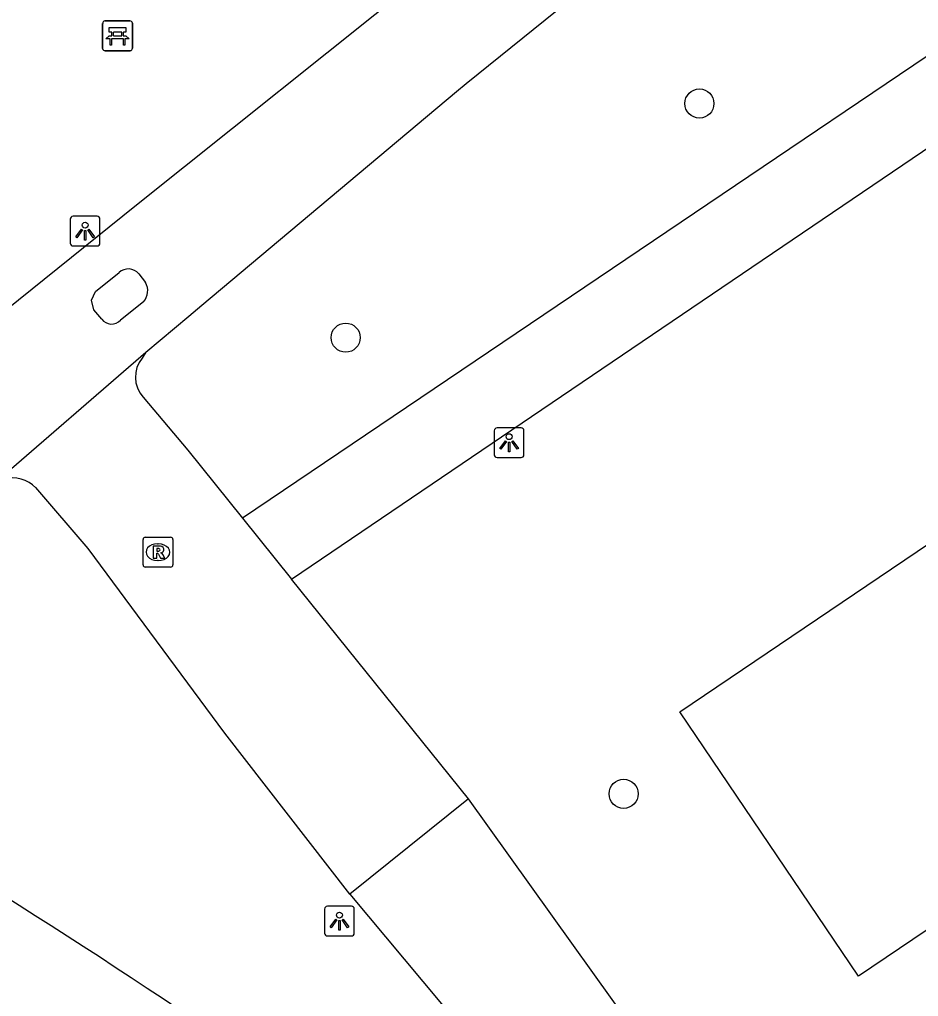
# Model space of a CAD drawing. Extents: x 157466 to 158888, y 383063 to 384677.
# Drawn here: x 157838.49 to 157868.69, y 383632.15 to 383664.97 of the extents above; entities that cross this region are included whole.
import ezdxf

# ---------------------------------------------------------------- set-up
doc = ezdxf.new("R2010")
doc.units = 0
for name, color, linetype in [('IMGEO_Bank', 7, 'Continuous'), ('IMGEO_Boom', 7, 'Continuous'), ('IMGEO_Fietspad_gesloten', 7, 'Continuous'), ('IMGEO_Fietspad_open', 7, 'Continuous'), ('IMGEO_Lichtpunt', 7, 'Continuous'), ('IMGEO_Pand', 7, 'Continuous'), ('IMGEO_Rijbaan_lokaal_gesloten', 7, 'Continuous'), ('IMGEO_Rioolput', 7, 'Continuous'), ('IMGEO_Voetpad_halfverhard', 7, 'Continuous')]:
    doc.layers.add(name, color=color, linetype=linetype)

msp = doc.modelspace()

# ---------------------------------------------------------------- linework, layer by layer
at = {"layer": 'IMGEO_Bank'}
for p, q in [((157841.36, 383664.924), (157842.201, 383664.924)), ((157842.201, 383664.924), (157841.36, 383664.924)), ((157841.285, 383663.999), (157841.285, 383664.84)), ((157841.285, 383664.84), (157841.285, 383663.999)), ((157841.926, 383664.542), (157841.644, 383664.542)), ((157842.285, 383664.849), (157842.285, 383664.008)), ((157842.285, 383664.008), (157842.285, 383664.849)), ((157841.982, 383664.322), (157841.589, 383664.322)), ((157841.594, 383664.43), (157841.594, 383664.536)), ((157841.638, 383664.536), (157841.638, 383664.43)), ((157841.644, 383664.424), (157841.926, 383664.424)), ((157841.932, 383664.43), (157841.932, 383664.536)), ((157841.976, 383664.536), (157841.976, 383664.43)), ((157842.21, 383663.924), (157841.369, 383663.924)), ((157841.369, 383663.924), (157842.21, 383663.924))]:
    msp.add_line(p, q, dxfattribs=at)
for points in [[(157841.588, 383664.542), (157841.502, 383664.542), (157841.502, 383664.703), (157842.065, 383664.703), (157842.065, 383664.542), (157841.982, 383664.542)], [(157841.532, 383664.322), (157841.39, 383664.322), (157841.502, 383664.424), (157841.588, 383664.424)], [(157841.582, 383664.315), (157841.582, 383664.108), (157841.539, 383664.108), (157841.539, 383664.315)], [(157841.982, 383664.424), (157842.065, 383664.424), (157842.177, 383664.322), (157842.038, 383664.322)], [(157842.032, 383664.315), (157842.032, 383664.108), (157841.988, 383664.108), (157841.988, 383664.315)]]:
    msp.add_lwpolyline(points, dxfattribs=at)
for centre, radius, start, end in [((157841.363, 383664.846), 0.0779, 92.4484, 184.2845), ((157841.363, 383664.846), 0.0779, 92.4484, 184.2845), ((157842.207, 383664.846), 0.0779, 2.4484, 94.2845), ((157842.207, 383664.846), 0.0779, 2.4484, 94.2845), ((157841.587, 383664.535), 0.00671, 2.8957, 87.1043), ((157841.644, 383664.535), 0.00671, 92.8957, 177.1043), ((157841.926, 383664.535), 0.00671, 2.8957, 87.1043), ((157841.983, 383664.535), 0.00671, 92.8957, 177.1043), ((157841.532, 383664.315), 0.00671, 2.8957, 87.1043), ((157841.589, 383664.315), 0.00671, 92.8957, 177.1043), ((157841.587, 383664.431), 0.00671, 272.8957, 357.1043), ((157841.644, 383664.431), 0.00671, 182.8957, 267.1043), ((157841.926, 383664.431), 0.00671, 272.8957, 357.1043), ((157841.983, 383664.431), 0.00671, 182.8957, 267.1043), ((157841.981, 383664.315), 0.00671, 2.8957, 87.1043), ((157842.038, 383664.315), 0.00671, 92.8957, 177.1043), ((157841.363, 383664.002), 0.0779, 182.4484, 274.2845), ((157841.363, 383664.002), 0.0779, 182.4484, 274.2845), ((157842.207, 383664.002), 0.0779, 272.4484, 4.2845), ((157842.207, 383664.002), 0.0779, 272.4484, 4.2845)]:
    msp.add_arc(centre, radius, start, end, dxfattribs=at)
at = {"layer": 'IMGEO_Boom'}
for centre in [(157861.333, 383662.148), (157849.45, 383654.282), (157858.787, 383638.956)]:
    msp.add_circle(centre, 0.489, dxfattribs=at)
at = {"layer": 'IMGEO_Fietspad_gesloten'}
for points in [[(157901.88, 383706.584), (157900.005, 383704.908), (157898.141, 383703.326), (157896.062, 383701.531), (157894.337, 383700.082), (157892.352, 383698.448), (157885.736, 383692.998), (157875.014, 383684.462), (157865.358, 383676.882), (157852.047, 383666.43), (157842.421, 383658.73), (157841.961, 383658.361), (157837.589, 383654.846)], [(157842.737, 383653.797), (157844.18, 383655.008), (157844.618, 383655.376), (157853.167, 383662.55), (157853.493, 383662.824), (157867.519, 383674.129), (157877.185, 383681.716), (157887.939, 383690.278), (157894.577, 383695.746), (157896.575, 383697.391), (157898.331, 383698.866), (157900.417, 383700.667), (157902.304, 383702.269), (157904.181, 383703.947)], [(157841.256, 383654.902), (157840.983, 383655.219), (157840.905, 383655.541), (157841.044, 383655.837), (157841.835, 383656.47)], [(157842.501, 383656.426), (157842.721, 383656.136)], [(157842.656, 383655.487), (157841.883, 383654.874)], [(157837.624, 383649.379), (157842.737, 383653.797)], [(157842.737, 383653.797), (157842.617, 383653.598)], [(157842.65, 383652.286), (157844.147, 383650.501), (157845.982, 383648.22)], [(157849.584, 383635.58), (157845.39, 383640.995), (157840.8, 383647.196), (157839.043, 383649.242)], [(157845.982, 383648.22), (157847.632, 383646.169)], [(157853.571, 383638.788), (157847.632, 383646.169)], [(157853.571, 383638.788), (157849.584, 383635.58)]]:
    msp.add_lwpolyline(points, dxfattribs=at)
for centre, radius, start, end in [((157842.147, 383656.128), 0.463, 40.0381, 132.4023), ((157842.257, 383655.855), 0.542, 317.3164, 31.245), ((157841.581, 383655.141), 0.403, 216.3063, 318.5797), ((157843.371, 383652.961), 0.987, 139.7947, 223.0869), ((157838.252, 383648.464), 1.109, 44.511, 104.5623)]:
    msp.add_arc(centre, radius, start, end, dxfattribs=at)
at = {"layer": 'IMGEO_Fietspad_open'}
for points in [[(157861.226, 383628.104), (157853.571, 383638.788)], [(157849.584, 383635.58), (157858.15, 383625.351)]]:
    msp.add_lwpolyline(points, dxfattribs=at)
at = {"layer": 'IMGEO_Lichtpunt'}
for p, q in [((157841.099, 383658.36), (157840.291, 383658.36)), ((157841.099, 383658.36), (157840.291, 383658.36)), ((157840.197, 383658.265), (157840.197, 383657.458)), ((157840.197, 383658.265), (157840.197, 383657.458)), ((157841.193, 383657.458), (157841.193, 383658.265)), ((157841.193, 383657.458), (157841.193, 383658.265)), ((157840.291, 383657.364), (157841.099, 383657.364)), ((157840.291, 383657.364), (157841.099, 383657.364)), ((157854.44, 383651.157), (157854.44, 383650.35)), ((157854.44, 383651.157), (157854.44, 383650.35)), ((157855.342, 383651.252), (157854.534, 383651.252)), ((157855.342, 383651.252), (157854.534, 383651.252)), ((157855.436, 383650.35), (157855.436, 383651.157)), ((157855.436, 383650.35), (157855.436, 383651.157)), ((157854.534, 383650.256), (157855.342, 383650.256)), ((157854.534, 383650.256), (157855.342, 383650.256)), ((157848.74, 383635.083), (157848.74, 383634.276)), ((157848.74, 383635.083), (157848.74, 383634.276)), ((157849.642, 383635.178), (157848.834, 383635.178)), ((157849.642, 383635.178), (157848.834, 383635.178)), ((157849.736, 383634.276), (157849.736, 383635.083)), ((157849.736, 383634.276), (157849.736, 383635.083)), ((157848.834, 383634.182), (157849.642, 383634.182)), ((157848.834, 383634.182), (157849.642, 383634.182))]:
    msp.add_line(p, q, dxfattribs=at)
for points in [[(157840.571, 383657.929), (157840.61, 383657.901), (157840.422, 383657.639), (157840.384, 383657.666), (157840.571, 383657.929)], [(157840.673, 383657.881), (157840.72, 383657.881), (157840.72, 383657.559), (157840.673, 383657.559), (157840.673, 383657.881)], [(157840.783, 383657.901), (157840.821, 383657.928), (157841.008, 383657.666), (157840.969, 383657.638), (157840.783, 383657.901)], [(157854.814, 383650.821), (157854.853, 383650.793), (157854.665, 383650.531), (157854.627, 383650.558), (157854.814, 383650.821)], [(157854.916, 383650.773), (157854.963, 383650.773), (157854.963, 383650.451), (157854.916, 383650.451), (157854.916, 383650.773)], [(157855.026, 383650.793), (157855.064, 383650.82), (157855.251, 383650.558), (157855.212, 383650.53), (157855.026, 383650.793)], [(157849.114, 383634.747), (157849.153, 383634.719), (157848.965, 383634.457), (157848.927, 383634.484), (157849.114, 383634.747)], [(157849.216, 383634.699), (157849.263, 383634.699), (157849.263, 383634.377), (157849.216, 383634.377), (157849.216, 383634.699)], [(157849.326, 383634.719), (157849.364, 383634.746), (157849.551, 383634.484), (157849.512, 383634.456), (157849.326, 383634.719)]]:
    msp.add_lwpolyline(points, dxfattribs=at)
for centre in [(157840.696, 383658.063), (157854.939, 383650.955), (157849.239, 383634.881)]:
    msp.add_circle(centre, 0.0994, dxfattribs=at)
for centre, start, end in [((157840.291, 383658.265), 90, 180), ((157840.291, 383658.265), 90, 180), ((157841.099, 383658.265), 0, 90), ((157841.099, 383658.265), 0, 90), ((157840.291, 383657.458), 180, 270), ((157840.291, 383657.458), 180, 270), ((157841.099, 383657.458), 270, 0), ((157841.099, 383657.458), 270, 360), ((157854.534, 383651.157), 90, 180), ((157854.534, 383651.157), 90, 180), ((157855.342, 383651.157), 0, 90), ((157855.342, 383651.157), 0, 90), ((157854.534, 383650.35), 180, 270), ((157854.534, 383650.35), 180, 270), ((157855.342, 383650.35), 270, 0), ((157855.342, 383650.35), 270, 360), ((157848.834, 383635.083), 90, 180), ((157848.834, 383635.083), 90, 180), ((157849.642, 383635.083), 0, 90), ((157849.642, 383635.083), 0, 90), ((157848.834, 383634.276), 180, 270), ((157848.834, 383634.276), 180, 270), ((157849.642, 383634.276), 270, 0), ((157849.642, 383634.276), 270, 360)]:
    msp.add_arc(centre, 0.0946, start, end, dxfattribs=at)
at = {"layer": 'IMGEO_Pand'}
msp.add_lwpolyline([(157881.348, 383642.734), (157866.679, 383632.83), (157860.68, 383641.715), (157875.349, 383651.619)], dxfattribs=at)
at = {"layer": 'IMGEO_Rijbaan_lokaal_gesloten'}
msp.add_arc((157712.787, 383436.169), 235.399, 53.51661, 58.50793, dxfattribs=at)
at = {"layer": 'IMGEO_Rioolput'}
for p, q in [((157842.642, 383646.648), (157842.642, 383647.5)), ((157842.717, 383647.574), (157843.569, 383647.574)), ((157843.643, 383647.5), (157843.643, 383646.648)), ((157843.13, 383647.354), (157843.155, 383647.354)), ((157843.569, 383646.574), (157842.717, 383646.574)), ((157843.153, 383646.794), (157843.128, 383646.794))]:
    msp.add_line(p, q, dxfattribs=at)
for points in [[(157842.642, 383646.648), (157842.642, 383647.5)], [(157842.717, 383647.574), (157843.569, 383647.574)], [(157843.643, 383647.5), (157843.643, 383646.648)], [(157843.231, 383647.272), (157842.979, 383647.274), (157842.979, 383646.874)], [(157843.157, 383647.193), (157843.103, 383647.193), (157843.103, 383647.112)], [(157842.979, 383646.874), (157843.103, 383646.874), (157843.103, 383647.036), (157843.114, 383647.036)], [(157843.103, 383647.112), (157843.155, 383647.112)], [(157843.161, 383647.007), (157843.232, 383646.874), (157843.372, 383646.874), (157843.307, 383647)], [(157843.569, 383646.574), (157842.717, 383646.574)]]:
    msp.add_lwpolyline(points, dxfattribs=at)
for centre, radius, start, end in [((157842.719, 383647.498), 0.0765, 91.552, 178.448), ((157842.719, 383647.498), 0.0765, 91.552, 178.448), ((157843.567, 383647.498), 0.0765, 1.552, 88.448), ((157843.567, 383647.498), 0.0765, 1.552, 88.448), ((157843.163, 383647.097), 0.0964, 77.0061, 93.1865), ((157843.177, 383647.154), 0.0378, 276.6634, 79.6772), ((157843.23, 383647.162), 0.109, 350.3612, 89.416), ((157843.228, 383647.162), 0.112, 277.5842, 350.9817), ((157843.113, 383646.983), 0.0533, 26.0293, 88.6989), ((157843.139, 383647.301), 0.19, 274.7715, 282.9687), ((157843.212, 383646.947), 0.108, 29.5134, 73.7905), ((157842.719, 383646.65), 0.0765, 181.552, 268.448), ((157842.719, 383646.65), 0.0765, 181.552, 268.448), ((157843.567, 383646.65), 0.0765, 271.552, 358.448), ((157843.567, 383646.65), 0.0765, 271.552, 358.448)]:
    msp.add_arc(centre, radius, start, end, dxfattribs=at)
for centre, major_axis, ratio, start_param, end_param in [((157843.129, 383647.074), (-0.387, 0.002), 0.722429, 4.712389, 7.853982), ((157843.154, 383647.074), (-0.39, 0.002), 0.717154, 1.570796, 4.712389)]:
    msp.add_ellipse(centre, major_axis=major_axis, ratio=ratio, start_param=start_param, end_param=end_param, dxfattribs=at)
at = {"layer": 'IMGEO_Voetpad_halfverhard'}
for points in [[(157897.053, 383682.688), (157845.982, 383648.22)], [(157847.632, 383646.169), (157898.785, 383680.85)]]:
    msp.add_lwpolyline(points, dxfattribs=at)

doc.saveas('drawing.dxf')
